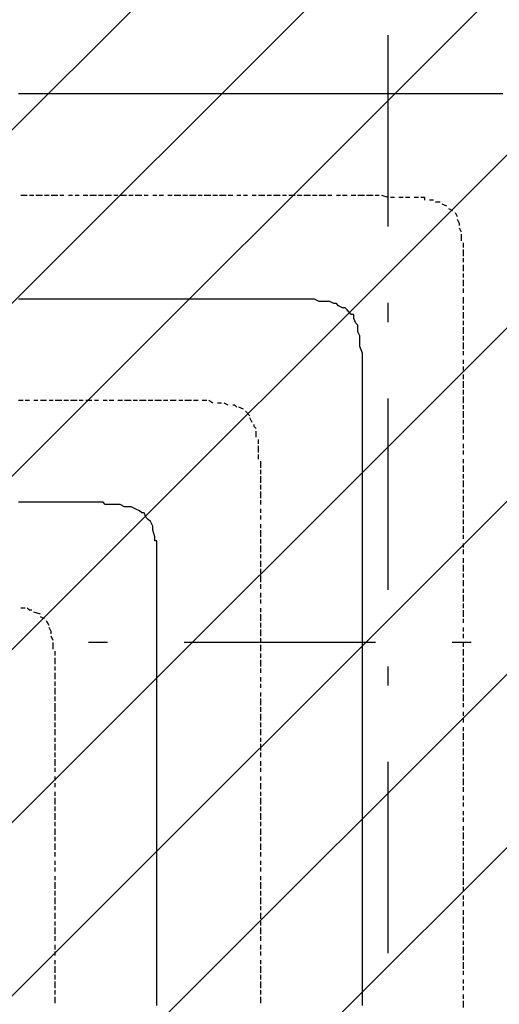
# Model space of a CAD drawing. Extents: x 997 to 109698, y 921 to 94021.
# Tile 691 of 718: x 34764 to 35704, y 56021 to 57951. Entities that reach past the tile are written whole.
import ezdxf

# ---------------------------------------------------------------- set-up
doc = ezdxf.new("R2010")
doc.units = 0
doc.header["$MEASUREMENT"] = 0
doc.layers.add('12', color=7, linetype='CONTINUOUS')
doc.layers.add('28', color=7, linetype='CONTINUOUS')

msp = doc.modelspace()

# ---------------------------------------------------------------- linework, layer by layer
at = {"layer": '12', "color": 5}
for p, q in [((34770.630503, 57805.563401), (34761.630503, 57805.563401)), ((34778.630503, 57805.563401), (34770.630503, 57805.563401)), ((34791.630503, 57805.563401), (34778.630503, 57805.563401)), ((34799.630503, 57805.563401), (34791.630503, 57805.563401)), ((34808.630503, 57805.563401), (34799.630503, 57805.563401)), ((34821.630503, 57805.563401), (34808.630503, 57805.563401)), ((34829.630503, 57805.563401), (34821.630503, 57805.563401)), ((34838.630503, 57805.563401), (34829.630503, 57805.563401)), ((34850.630503, 57805.563401), (34838.630503, 57805.563401)), ((34859.630503, 57805.563401), (34850.630503, 57805.563401)), ((34872.630503, 57805.563401), (34859.630503, 57805.563401)), ((34880.630503, 57805.563401), (34872.630503, 57805.563401)), ((34888.630503, 57805.563401), (34880.630503, 57805.563401)), ((34901.630503, 57805.563401), (34888.630503, 57805.563401)), ((34910.630503, 57805.563401), (34901.630503, 57805.563401)), ((34918.630503, 57805.563401), (34910.630503, 57805.563401)), ((34931.630503, 57805.563401), (34918.630503, 57805.563401)), ((34939.630503, 57805.563401), (34931.630503, 57805.563401)), ((34948.630503, 57805.563401), (34939.630503, 57805.563401)), ((34960.630503, 57805.563401), (34948.630503, 57805.563401)), ((34969.630503, 57805.563401), (34960.630503, 57805.563401)), ((34982.630503, 57805.563401), (34969.630503, 57805.563401)), ((34990.630503, 57805.563401), (34982.630503, 57805.563401)), ((34998.630503, 57805.563401), (34990.630503, 57805.563401)), ((35011.630503, 57805.563401), (34998.630503, 57805.563401)), ((35020.630503, 57805.563401), (35011.630503, 57805.563401)), ((35028.630503, 57805.563401), (35020.630503, 57805.563401)), ((35041.630503, 57805.563401), (35028.630503, 57805.563401)), ((35049.630503, 57805.563401), (35041.630503, 57805.563401)), ((35058.630503, 57805.563401), (35049.630503, 57805.563401)), ((35070.630503, 57805.563401), (35058.630503, 57805.563401)), ((35079.630503, 57805.563401), (35070.630503, 57805.563401)), ((35087.630503, 57805.563401), (35079.630503, 57805.563401)), ((35100.630503, 57805.563401), (35087.630503, 57805.563401)), ((35109.630503, 57805.563401), (35100.630503, 57805.563401)), ((35121.630503, 57805.563401), (35109.630503, 57805.563401)), ((35130.630503, 57805.563401), (35121.630503, 57805.563401)), ((35138.630503, 57805.563401), (35130.630503, 57805.563401)), ((35151.630503, 57805.563401), (35138.630503, 57805.563401)), ((35159.630503, 57805.563401), (35151.630503, 57805.563401)), ((35168.630503, 57805.563401), (35159.630503, 57805.563401)), ((35181.630503, 57805.563401), (35168.630503, 57805.563401)), ((35189.630503, 57805.563401), (35181.630503, 57805.563401)), ((35197.630503, 57805.563401), (35189.630503, 57805.563401)), ((35210.630503, 57805.563401), (35197.630503, 57805.563401)), ((35219.630503, 57805.563401), (35210.630503, 57805.563401)), ((35231.630503, 57805.563401), (35219.630503, 57805.563401)), ((35240.630503, 57805.563401), (35231.630503, 57805.563401)), ((35248.630503, 57805.563401), (35240.630503, 57805.563401)), ((35261.630503, 57805.563401), (35248.630503, 57805.563401)), ((35269.630503, 57805.563401), (35261.630503, 57805.563401)), ((35278.630503, 57805.563401), (35269.630503, 57805.563401)), ((35291.630503, 57805.563401), (35278.630503, 57805.563401)), ((35299.630503, 57805.563401), (35291.630503, 57805.563401)), ((35307.630503, 57805.563401), (35299.630503, 57805.563401)), ((35320.630503, 57805.563401), (35307.630503, 57805.563401)), ((35329.630503, 57805.563401), (35320.630503, 57805.563401)), ((35341.630503, 57805.563401), (35329.630503, 57805.563401)), ((35350.630503, 57805.563401), (35341.630503, 57805.563401)), ((35358.630503, 57805.563401), (35350.630503, 57805.563401)), ((35371.630503, 57805.563401), (35358.630503, 57805.563401)), ((35379.630503, 57805.563401), (35371.630503, 57805.563401)), ((35388.630503, 57805.563401), (35379.630503, 57805.563401)), ((35401.630503, 57805.563401), (35388.630503, 57805.563401)), ((35409.630503, 57805.563401), (35401.630503, 57805.563401)), ((35418.630503, 57805.563401), (35409.630503, 57805.563401)), ((35430.630503, 57805.563401), (35418.630503, 57805.563401)), ((35439.630503, 57805.563401), (35430.630503, 57805.563401)), ((35451.630503, 57805.563401), (35439.630503, 57805.563401)), ((35460.630503, 57805.563401), (35451.630503, 57805.563401)), ((35468.630503, 57805.563401), (35460.630503, 57805.563401)), ((35481.630503, 57805.563401), (35468.630503, 57805.563401)), ((35490.630503, 57805.563401), (35481.630503, 57805.563401)), ((35498.630503, 57805.563401), (35490.630503, 57805.563401)), ((35511.630503, 57805.563401), (35498.630503, 57805.563401)), ((35519.630503, 57805.563401), (35511.630503, 57805.563401)), ((35528.630503, 57805.563401), (35519.630503, 57805.563401)), ((35540.630503, 57805.563401), (35528.630503, 57805.563401)), ((35549.630503, 57805.563401), (35540.630503, 57805.563401)), ((35561.630503, 57805.563401), (35549.630503, 57805.563401)), ((35570.630503, 57805.563401), (35561.630503, 57805.563401)), ((35578.630503, 57805.563401), (35570.630503, 57805.563401)), ((35591.630503, 57805.563401), (35578.630503, 57805.563401)), ((35600.630503, 57805.563401), (35591.630503, 57805.563401)), ((35608.630503, 57805.563401), (35600.630503, 57805.563401)), ((35621.630503, 57805.563401), (35608.630503, 57805.563401)), ((35629.630503, 57805.563401), (35621.630503, 57805.563401)), ((35633.630503, 57805.563401), (35629.630503, 57805.563401)), ((35638.630503, 57805.563401), (35633.630503, 57805.563401)), ((35650.630503, 57805.563401), (35638.630503, 57805.563401)), ((35659.630503, 57805.563401), (35650.630503, 57805.563401)), ((35667.630503, 57805.563401), (35659.630503, 57805.563401)), ((35680.630503, 57805.563401), (35667.630503, 57805.563401)), ((35689.630503, 57805.563401), (35680.630503, 57805.563401)), ((35701.630503, 57805.563401), (35689.630503, 57805.563401)), ((35710.630503, 57805.563401), (35701.630503, 57805.563401)), ((34770.630503, 57403.563401), (34761.630503, 57403.563401)), ((34778.630503, 57403.563401), (34770.630503, 57403.563401)), ((34791.630503, 57403.563401), (34778.630503, 57403.563401)), ((34799.630503, 57403.563401), (34791.630503, 57403.563401)), ((34808.630503, 57403.563401), (34799.630503, 57403.563401)), ((34821.630503, 57403.563401), (34808.630503, 57403.563401)), ((34829.630503, 57403.563401), (34821.630503, 57403.563401)), ((34838.630503, 57403.563401), (34829.630503, 57403.563401)), ((34850.630503, 57403.563401), (34838.630503, 57403.563401)), ((34859.630503, 57403.563401), (34850.630503, 57403.563401)), ((34872.630503, 57403.563401), (34859.630503, 57403.563401)), ((34880.630503, 57403.563401), (34872.630503, 57403.563401)), ((34888.630503, 57403.563401), (34880.630503, 57403.563401)), ((34901.630503, 57403.563401), (34888.630503, 57403.563401)), ((34910.630503, 57403.563401), (34901.630503, 57403.563401)), ((34918.630503, 57403.563401), (34910.630503, 57403.563401)), ((34931.630503, 57403.563401), (34918.630503, 57403.563401)), ((34939.630503, 57403.563401), (34931.630503, 57403.563401)), ((34948.630503, 57403.563401), (34939.630503, 57403.563401)), ((34960.630503, 57403.563401), (34948.630503, 57403.563401)), ((34969.630503, 57403.563401), (34960.630503, 57403.563401)), ((34982.630503, 57403.563401), (34969.630503, 57403.563401)), ((34990.630503, 57403.563401), (34982.630503, 57403.563401)), ((34998.630503, 57403.563401), (34990.630503, 57403.563401)), ((35011.630503, 57403.563401), (34998.630503, 57403.563401)), ((35020.630503, 57403.563401), (35011.630503, 57403.563401)), ((35028.630503, 57403.563401), (35020.630503, 57403.563401)), ((35041.630503, 57403.563401), (35028.630503, 57403.563401)), ((35049.630503, 57403.563401), (35041.630503, 57403.563401)), ((35058.630503, 57403.563401), (35049.630503, 57403.563401)), ((35070.630503, 57403.563401), (35058.630503, 57403.563401)), ((35079.630503, 57403.563401), (35070.630503, 57403.563401)), ((35087.630503, 57403.563401), (35079.630503, 57403.563401)), ((35100.630503, 57403.563401), (35087.630503, 57403.563401)), ((35109.630503, 57403.563401), (35100.630503, 57403.563401)), ((35121.630503, 57403.563401), (35109.630503, 57403.563401)), ((35130.630503, 57403.563401), (35121.630503, 57403.563401)), ((35138.630503, 57403.563401), (35130.630503, 57403.563401)), ((35151.630503, 57403.563401), (35138.630503, 57403.563401)), ((35159.630503, 57403.563401), (35151.630503, 57403.563401)), ((35168.630503, 57403.563401), (35159.630503, 57403.563401)), ((35181.630503, 57403.563401), (35168.630503, 57403.563401)), ((35189.630503, 57403.563401), (35181.630503, 57403.563401)), ((35197.630503, 57403.563401), (35189.630503, 57403.563401)), ((35210.630503, 57403.563401), (35197.630503, 57403.563401)), ((35219.630503, 57403.563401), (35210.630503, 57403.563401)), ((35231.630503, 57403.563401), (35219.630503, 57403.563401)), ((35236.630503, 57403.563401), (35231.630503, 57403.563401)), ((35240.630503, 57403.563401), (35236.630503, 57403.563401)), ((35248.630503, 57403.563401), (35240.630503, 57403.563401)), ((35261.630503, 57403.563401), (35248.630503, 57403.563401)), ((35269.630503, 57403.563401), (35261.630503, 57403.563401)), ((35278.630503, 57403.563401), (35269.630503, 57403.563401)), ((35291.630503, 57403.563401), (35278.630503, 57403.563401)), ((35299.630503, 57403.563401), (35291.630503, 57403.563401)), ((35307.630503, 57403.563401), (35299.630503, 57403.563401)), ((35320.630503, 57403.563401), (35307.630503, 57403.563401)), ((35329.630503, 57403.563401), (35320.630503, 57403.563401)), ((35341.630503, 57403.563401), (35329.630503, 57403.563401)), ((35350.630503, 57398.563401), (35341.630503, 57403.563401)), ((35358.630503, 57398.563401), (35350.630503, 57398.563401)), ((35371.630503, 57398.563401), (35358.630503, 57398.563401)), ((35379.630503, 57394.563401), (35371.630503, 57398.563401)), ((35396.630503, 57386.563401), (35388.630503, 57390.563401)), ((35413.630503, 57373.563401), (35405.630503, 57382.563401)), ((35422.630503, 57356.563401), (35418.630503, 57365.563401)), ((35426.630503, 57339.563401), (35426.630503, 57348.563401)), ((35430.630503, 57331.563401), (35426.630503, 57339.563401)), ((35430.630503, 57318.563401), (35430.630503, 57331.563401)), ((35430.630503, 57310.563401), (35430.630503, 57318.563401)), ((35435.630503, 57297.563401), (35430.630503, 57310.563401)), ((35435.630503, 57288.563401), (35435.630503, 57297.563401)), ((35435.630503, 57280.563401), (35435.630503, 57288.563401)), ((35435.630503, 57267.563401), (35435.630503, 57280.563401)), ((35435.630503, 57259.563401), (35435.630503, 57267.563401)), ((35435.630503, 57250.563401), (35435.630503, 57259.563401)), ((35435.630503, 57238.563401), (35435.630503, 57250.563401)), ((35435.630503, 57229.563401), (35435.630503, 57238.563401)), ((35435.630503, 57221.563401), (35435.630503, 57229.563401)), ((35435.630503, 57208.563401), (35435.630503, 57221.563401)), ((35435.630503, 57204.563401), (35435.630503, 57208.563401)), ((35435.630503, 57199.563401), (35435.630503, 57204.563401)), ((35435.630503, 57187.563401), (35435.630503, 57199.563401)), ((35435.630503, 57178.563401), (35435.630503, 57187.563401)), ((35435.630503, 57170.563401), (35435.630503, 57178.563401)), ((35435.630503, 57157.563401), (35435.630503, 57170.563401)), ((35435.630503, 57149.563401), (35435.630503, 57157.563401)), ((35435.630503, 57140.563401), (35435.630503, 57149.563401)), ((35435.630503, 57128.563401), (35435.630503, 57140.563401)), ((35435.630503, 57119.563401), (35435.630503, 57128.563401)), ((35435.630503, 57111.563401), (35435.630503, 57119.563401)), ((35435.630503, 57098.563401), (35435.630503, 57111.563401)), ((35435.630503, 57089.563401), (35435.630503, 57098.563401)), ((35435.630503, 57077.563401), (35435.630503, 57089.563401)), ((35435.630503, 57068.563401), (35435.630503, 57077.563401)), ((35435.630503, 57060.563401), (35435.630503, 57068.563401)), ((35435.630503, 57047.563401), (35435.630503, 57060.563401)), ((35435.630503, 57039.563401), (35435.630503, 57047.563401)), ((35435.630503, 57030.563401), (35435.630503, 57039.563401)), ((35435.630503, 57017.563401), (35435.630503, 57030.563401)), ((35435.630503, 57009.563401), (35435.630503, 57017.563401)), ((34770.630503, 57005.563401), (34761.630503, 57005.563401)), ((34778.630503, 57005.563401), (34770.630503, 57005.563401)), ((34791.630503, 57005.563401), (34778.630503, 57005.563401)), ((34799.630503, 57005.563401), (34791.630503, 57005.563401)), ((34808.630503, 57005.563401), (34799.630503, 57005.563401)), ((34821.630503, 57005.563401), (34808.630503, 57005.563401)), ((34829.630503, 57005.563401), (34821.630503, 57005.563401)), ((34833.630503, 57005.563401), (34829.630503, 57005.563401)), ((34838.630503, 57005.563401), (34833.630503, 57005.563401)), ((34850.630503, 57005.563401), (34838.630503, 57005.563401)), ((34859.630503, 57005.563401), (34850.630503, 57005.563401)), ((34872.630503, 57005.563401), (34859.630503, 57005.563401)), ((34880.630503, 57005.563401), (34872.630503, 57005.563401)), ((34888.630503, 57005.563401), (34880.630503, 57005.563401)), ((34901.630503, 57005.563401), (34888.630503, 57005.563401)), ((34910.630503, 57005.563401), (34901.630503, 57005.563401)), ((34918.630503, 57005.563401), (34910.630503, 57005.563401)), ((34939.630503, 57000.563401), (34931.630503, 57000.563401)), ((34948.630503, 57000.563401), (34939.630503, 57000.563401)), ((34960.630503, 57000.563401), (34948.630503, 57000.563401)), ((34969.630503, 56996.563401), (34960.630503, 57000.563401)), ((35435.630503, 57000.563401), (35435.630503, 57009.563401)), ((35435.630503, 56988.563401), (35435.630503, 57000.563401)), ((34977.630503, 56996.563401), (34969.630503, 56996.563401)), ((34998.630503, 56988.563401), (34990.630503, 56992.563401)), ((35011.630503, 56975.563401), (35007.630503, 56984.563401)), ((35435.630503, 56979.563401), (35435.630503, 56988.563401)), ((35435.630503, 56967.563401), (35435.630503, 56979.563401)), ((35024.630503, 56958.563401), (35020.630503, 56967.563401)), ((35435.630503, 56958.563401), (35435.630503, 56967.563401)), ((35024.630503, 56950.563401), (35024.630503, 56958.563401)), ((35028.630503, 56937.563401), (35024.630503, 56950.563401)), ((35435.630503, 56950.563401), (35435.630503, 56958.563401)), ((35435.630503, 56937.563401), (35435.630503, 56950.563401)), ((35028.630503, 56929.563401), (35028.630503, 56937.563401)), ((35032.630503, 56907.563401), (35032.630503, 56920.563401)), ((35435.630503, 56929.563401), (35435.630503, 56937.563401)), ((35435.630503, 56920.563401), (35435.630503, 56929.563401)), ((35435.630503, 56907.563401), (35435.630503, 56920.563401)), ((35032.630503, 56899.563401), (35032.630503, 56907.563401)), ((35435.630503, 56899.563401), (35435.630503, 56907.563401)), ((35032.630503, 56890.563401), (35032.630503, 56899.563401)), ((35032.630503, 56878.563401), (35032.630503, 56890.563401)), ((35435.630503, 56890.563401), (35435.630503, 56899.563401)), ((35435.630503, 56878.563401), (35435.630503, 56890.563401)), ((35032.630503, 56869.563401), (35032.630503, 56878.563401)), ((35032.630503, 56861.563401), (35032.630503, 56869.563401)), ((35435.630503, 56869.563401), (35435.630503, 56878.563401)), ((35435.630503, 56857.563401), (35435.630503, 56869.563401)), ((35032.630503, 56848.563401), (35032.630503, 56861.563401)), ((35032.630503, 56840.563401), (35032.630503, 56848.563401)), ((35435.630503, 56848.563401), (35435.630503, 56857.563401)), ((35435.630503, 56840.563401), (35435.630503, 56848.563401)), ((35032.630503, 56827.563401), (35032.630503, 56840.563401)), ((35032.630503, 56818.563401), (35032.630503, 56827.563401)), ((35435.630503, 56827.563401), (35435.630503, 56840.563401)), ((35435.630503, 56818.563401), (35435.630503, 56827.563401)), ((35032.630503, 56810.563401), (35032.630503, 56818.563401)), ((35032.630503, 56806.563401), (35032.630503, 56810.563401)), ((35032.630503, 56797.563401), (35032.630503, 56806.563401)), ((35435.630503, 56810.563401), (35435.630503, 56818.563401)), ((35435.630503, 56797.563401), (35435.630503, 56810.563401)), ((35032.630503, 56789.563401), (35032.630503, 56797.563401)), ((35032.630503, 56780.563401), (35032.630503, 56789.563401)), ((35435.630503, 56789.563401), (35435.630503, 56797.563401)), ((35435.630503, 56780.563401), (35435.630503, 56789.563401)), ((35032.630503, 56768.563401), (35032.630503, 56780.563401)), ((35032.630503, 56759.563401), (35032.630503, 56768.563401)), ((35435.630503, 56768.563401), (35435.630503, 56780.563401)), ((35435.630503, 56759.563401), (35435.630503, 56768.563401)), ((35032.630503, 56751.563401), (35032.630503, 56759.563401)), ((35032.630503, 56738.563401), (35032.630503, 56751.563401)), ((35435.630503, 56751.563401), (35435.630503, 56759.563401)), ((35435.630503, 56738.563401), (35435.630503, 56751.563401)), ((35032.630503, 56730.563401), (35032.630503, 56738.563401)), ((35032.630503, 56717.563401), (35032.630503, 56730.563401)), ((35435.630503, 56730.563401), (35435.630503, 56738.563401)), ((35435.630503, 56717.563401), (35435.630503, 56730.563401)), ((35032.630503, 56708.563401), (35032.630503, 56717.563401)), ((35032.630503, 56700.563401), (35032.630503, 56708.563401)), ((35435.630503, 56708.563401), (35435.630503, 56717.563401)), ((35435.630503, 56700.563401), (35435.630503, 56708.563401)), ((35032.630503, 56687.563401), (35032.630503, 56700.563401)), ((35435.630503, 56687.563401), (35435.630503, 56700.563401)), ((35032.630503, 56679.563401), (35032.630503, 56687.563401)), ((35032.630503, 56670.563401), (35032.630503, 56679.563401)), ((35032.630503, 56658.563401), (35032.630503, 56670.563401)), ((35435.630503, 56679.563401), (35435.630503, 56687.563401)), ((35435.630503, 56670.563401), (35435.630503, 56679.563401)), ((35435.630503, 56658.563401), (35435.630503, 56670.563401)), ((35032.630503, 56649.563401), (35032.630503, 56658.563401)), ((35435.630503, 56649.563401), (35435.630503, 56658.563401)), ((35032.630503, 56641.563401), (35032.630503, 56649.563401)), ((35032.630503, 56628.563401), (35032.630503, 56641.563401)), ((35435.630503, 56641.563401), (35435.630503, 56649.563401)), ((35435.630503, 56628.563401), (35435.630503, 56641.563401)), ((35032.630503, 56620.563401), (35032.630503, 56628.563401)), ((35032.630503, 56607.563401), (35032.630503, 56620.563401)), ((35435.630503, 56620.563401), (35435.630503, 56628.563401)), ((35435.630503, 56607.563401), (35435.630503, 56620.563401)), ((35032.630503, 56598.563401), (35032.630503, 56607.563401)), ((35032.630503, 56590.563401), (35032.630503, 56598.563401)), ((35435.630503, 56598.563401), (35435.630503, 56607.563401)), ((35435.630503, 56590.563401), (35435.630503, 56598.563401)), ((35032.630503, 56577.563401), (35032.630503, 56590.563401)), ((35032.630503, 56569.563401), (35032.630503, 56577.563401)), ((35435.630503, 56577.563401), (35435.630503, 56590.563401)), ((35435.630503, 56569.563401), (35435.630503, 56577.563401)), ((35032.630503, 56560.563401), (35032.630503, 56569.563401)), ((35032.630503, 56548.563401), (35032.630503, 56560.563401)), ((35435.630503, 56560.563401), (35435.630503, 56569.563401)), ((35435.630503, 56548.563401), (35435.630503, 56560.563401)), ((35032.630503, 56539.563401), (35032.630503, 56548.563401)), ((35032.630503, 56531.563401), (35032.630503, 56539.563401)), ((35435.630503, 56539.563401), (35435.630503, 56548.563401)), ((35435.630503, 56531.563401), (35435.630503, 56539.563401)), ((35032.630503, 56518.563401), (35032.630503, 56531.563401)), ((35032.630503, 56509.563401), (35032.630503, 56518.563401)), ((35435.630503, 56518.563401), (35435.630503, 56531.563401)), ((35435.630503, 56509.563401), (35435.630503, 56518.563401)), ((35032.630503, 56501.563401), (35032.630503, 56509.563401)), ((35032.630503, 56488.563401), (35032.630503, 56501.563401)), ((35435.630503, 56497.563401), (35435.630503, 56509.563401)), ((35435.630503, 56488.563401), (35435.630503, 56497.563401)), ((35032.630503, 56480.563401), (35032.630503, 56488.563401)), ((35032.630503, 56467.563401), (35032.630503, 56480.563401)), ((35435.630503, 56480.563401), (35435.630503, 56488.563401)), ((35435.630503, 56467.563401), (35435.630503, 56480.563401)), ((35032.630503, 56459.563401), (35032.630503, 56467.563401)), ((35032.630503, 56450.563401), (35032.630503, 56459.563401)), ((35435.630503, 56459.563401), (35435.630503, 56467.563401)), ((35435.630503, 56450.563401), (35435.630503, 56459.563401)), ((35032.630503, 56437.563401), (35032.630503, 56450.563401)), ((35032.630503, 56429.563401), (35032.630503, 56437.563401)), ((35435.630503, 56437.563401), (35435.630503, 56450.563401)), ((35435.630503, 56429.563401), (35435.630503, 56437.563401)), ((35032.630503, 56421.563401), (35032.630503, 56429.563401)), ((35032.630503, 56408.563401), (35032.630503, 56421.563401)), ((35435.630503, 56421.563401), (35435.630503, 56429.563401)), ((35435.630503, 56408.563401), (35435.630503, 56421.563401)), ((35032.630503, 56399.563401), (35032.630503, 56408.563401)), ((35032.630503, 56391.563401), (35032.630503, 56399.563401)), ((35435.630503, 56399.563401), (35435.630503, 56408.563401)), ((35435.630503, 56387.563401), (35435.630503, 56399.563401)), ((35032.630503, 56378.563401), (35032.630503, 56391.563401)), ((35435.630503, 56378.563401), (35435.630503, 56387.563401)), ((35032.630503, 56370.563401), (35032.630503, 56378.563401)), ((35032.630503, 56357.563401), (35032.630503, 56370.563401)), ((35435.630503, 56370.563401), (35435.630503, 56378.563401)), ((35435.630503, 56357.563401), (35435.630503, 56370.563401)), ((35032.630503, 56349.563401), (35032.630503, 56357.563401)), ((35032.630503, 56340.563401), (35032.630503, 56349.563401)), ((35435.630503, 56349.563401), (35435.630503, 56357.563401)), ((35435.630503, 56340.563401), (35435.630503, 56349.563401)), ((35032.630503, 56327.563401), (35032.630503, 56340.563401)), ((35032.630503, 56319.563401), (35032.630503, 56327.563401)), ((35435.630503, 56327.563401), (35435.630503, 56340.563401)), ((35435.630503, 56319.563401), (35435.630503, 56327.563401)), ((35032.630503, 56310.563401), (35032.630503, 56319.563401)), ((35032.630503, 56298.563401), (35032.630503, 56310.563401)), ((35435.630503, 56310.563401), (35435.630503, 56319.563401)), ((35435.630503, 56298.563401), (35435.630503, 56310.563401)), ((35032.630503, 56289.563401), (35032.630503, 56298.563401)), ((35032.630503, 56281.563401), (35032.630503, 56289.563401)), ((35435.630503, 56289.563401), (35435.630503, 56298.563401)), ((35435.630503, 56277.563401), (35435.630503, 56289.563401)), ((35032.630503, 56268.563401), (35032.630503, 56281.563401)), ((35032.630503, 56260.563401), (35032.630503, 56268.563401)), ((35435.630503, 56268.563401), (35435.630503, 56277.563401)), ((35435.630503, 56260.563401), (35435.630503, 56268.563401)), ((35032.630503, 56247.563401), (35032.630503, 56260.563401)), ((35032.630503, 56239.563401), (35032.630503, 56247.563401)), ((35435.630503, 56247.563401), (35435.630503, 56260.563401)), ((35435.630503, 56239.563401), (35435.630503, 56247.563401)), ((35032.630503, 56230.563401), (35032.630503, 56239.563401)), ((35032.630503, 56217.563401), (35032.630503, 56230.563401)), ((35435.630503, 56230.563401), (35435.630503, 56239.563401)), ((35435.630503, 56217.563401), (35435.630503, 56230.563401)), ((35032.630503, 56209.563401), (35032.630503, 56217.563401)), ((35032.630503, 56200.563401), (35032.630503, 56209.563401)), ((35435.630503, 56209.563401), (35435.630503, 56217.563401)), ((35435.630503, 56200.563401), (35435.630503, 56209.563401)), ((35032.630503, 56188.563401), (35032.630503, 56200.563401)), ((35032.630503, 56179.563401), (35032.630503, 56188.563401)), ((35435.630503, 56188.563401), (35435.630503, 56200.563401)), ((35435.630503, 56179.563401), (35435.630503, 56188.563401)), ((35032.630503, 56171.563401), (35032.630503, 56179.563401)), ((35032.630503, 56158.563401), (35032.630503, 56171.563401)), ((35435.630503, 56171.563401), (35435.630503, 56179.563401)), ((35435.630503, 56158.563401), (35435.630503, 56171.563401)), ((35032.630503, 56150.563401), (35032.630503, 56158.563401)), ((35032.630503, 56137.563401), (35032.630503, 56150.563401)), ((35435.630503, 56150.563401), (35435.630503, 56158.563401)), ((35435.630503, 56137.563401), (35435.630503, 56150.563401)), ((35032.630503, 56128.563401), (35032.630503, 56137.563401)), ((35435.630503, 56128.563401), (35435.630503, 56137.563401)), ((35032.630503, 56120.563401), (35032.630503, 56128.563401)), ((35032.630503, 56107.563401), (35032.630503, 56120.563401)), ((35435.630503, 56120.563401), (35435.630503, 56128.563401)), ((35435.630503, 56107.563401), (35435.630503, 56120.563401)), ((35032.630503, 56099.563401), (35032.630503, 56107.563401)), ((35032.630503, 56090.563401), (35032.630503, 56099.563401)), ((35032.630503, 56078.563401), (35032.630503, 56090.563401)), ((35435.630503, 56099.563401), (35435.630503, 56107.563401)), ((35435.630503, 56090.563401), (35435.630503, 56099.563401)), ((35435.630503, 56078.563401), (35435.630503, 56090.563401)), ((35032.630503, 56069.563401), (35032.630503, 56078.563401)), ((35435.630503, 56069.563401), (35435.630503, 56078.563401)), ((35032.630503, 56061.563401), (35032.630503, 56069.563401)), ((35032.630503, 56048.563401), (35032.630503, 56061.563401)), ((35435.630503, 56061.563401), (35435.630503, 56069.563401)), ((35435.630503, 56048.563401), (35435.630503, 56061.563401)), ((35032.630503, 56040.563401), (35032.630503, 56048.563401)), ((35032.630503, 56027.563401), (35032.630503, 56040.563401)), ((35435.630503, 56040.563401), (35435.630503, 56048.563401)), ((35435.630503, 56027.563401), (35435.630503, 56040.563401)), ((35032.630503, 56018.563401), (35032.630503, 56027.563401)), ((35435.630503, 56018.563401), (35435.630503, 56027.563401))]:
    msp.add_line(p, q, dxfattribs=at)
at = {"layer": '12', "color": 1}
for p, q in [((34778.630503, 57606.563401), (34766.630503, 57606.563401)), ((34791.630503, 57606.563401), (34783.630503, 57606.563401)), ((34808.630503, 57606.563401), (34795.630503, 57606.563401)), ((34821.630503, 57606.563401), (34812.630503, 57606.563401)), ((34838.630503, 57606.563401), (34825.630503, 57606.563401)), ((34850.630503, 57606.563401), (34842.630503, 57606.563401)), ((34867.630503, 57606.563401), (34859.630503, 57606.563401)), ((34880.630503, 57606.563401), (34872.630503, 57606.563401)), ((34897.630503, 57606.563401), (34888.630503, 57606.563401)), ((34914.630503, 57606.563401), (34901.630503, 57606.563401)), ((34927.630503, 57606.563401), (34918.630503, 57606.563401)), ((34943.630503, 57606.563401), (34931.630503, 57606.563401)), ((34956.630503, 57606.563401), (34948.630503, 57606.563401)), ((34973.630503, 57606.563401), (34960.630503, 57606.563401)), ((34986.630503, 57606.563401), (34977.630503, 57606.563401)), ((35003.630503, 57606.563401), (34990.630503, 57606.563401)), ((35015.630503, 57606.563401), (35007.630503, 57606.563401)), ((35032.630503, 57606.563401), (35024.630503, 57606.563401)), ((35045.630503, 57606.563401), (35037.630503, 57606.563401)), ((35062.630503, 57606.563401), (35054.630503, 57606.563401)), ((35079.630503, 57606.563401), (35066.630503, 57606.563401)), ((35092.630503, 57606.563401), (35083.630503, 57606.563401)), ((35109.630503, 57606.563401), (35096.630503, 57606.563401)), ((35121.630503, 57606.563401), (35113.630503, 57606.563401)), ((35138.630503, 57606.563401), (35125.630503, 57606.563401)), ((35151.630503, 57606.563401), (35142.630503, 57606.563401)), ((35168.630503, 57606.563401), (35155.630503, 57606.563401)), ((35181.630503, 57606.563401), (35172.630503, 57606.563401)), ((35197.630503, 57606.563401), (35189.630503, 57606.563401)), ((35210.630503, 57606.563401), (35202.630503, 57606.563401)), ((35227.630503, 57606.563401), (35219.630503, 57606.563401)), ((35244.630503, 57606.563401), (35231.630503, 57606.563401)), ((35257.630503, 57606.563401), (35248.630503, 57606.563401)), ((35274.630503, 57606.563401), (35261.630503, 57606.563401)), ((35286.630503, 57606.563401), (35278.630503, 57606.563401)), ((35303.630503, 57606.563401), (35291.630503, 57606.563401)), ((35316.630503, 57606.563401), (35307.630503, 57606.563401)), ((35333.630503, 57606.563401), (35320.630503, 57606.563401)), ((35346.630503, 57606.563401), (35337.630503, 57606.563401)), ((35363.630503, 57606.563401), (35350.630503, 57606.563401)), ((35375.630503, 57606.563401), (35367.630503, 57606.563401)), ((35392.630503, 57606.563401), (35384.630503, 57606.563401)), ((35405.630503, 57606.563401), (35396.630503, 57606.563401)), ((35422.630503, 57606.563401), (35413.630503, 57606.563401)), ((35435.630503, 57606.563401), (35426.630503, 57606.563401)), ((35439.630503, 57606.563401), (35435.630503, 57606.563401)), ((35456.630503, 57606.563401), (35443.630503, 57606.563401)), ((35468.630503, 57606.563401), (35460.630503, 57606.563401)), ((35485.630503, 57602.563401), (35473.630503, 57606.563401)), ((35498.630503, 57602.563401), (35490.630503, 57602.563401)), ((35515.630503, 57602.563401), (35506.630503, 57602.563401)), ((35528.630503, 57602.563401), (35519.630503, 57602.563401)), ((35545.630503, 57602.563401), (35536.630503, 57602.563401)), ((35574.630503, 57597.563401), (35566.630503, 57597.563401)), ((35587.630503, 57593.563401), (35578.630503, 57593.563401)), ((35600.630503, 57585.563401), (35591.630503, 57589.563401)), ((35612.630503, 57576.563401), (35604.630503, 57580.563401)), ((35621.630503, 57564.563401), (35617.630503, 57572.563401)), ((35629.630503, 57534.563401), (35625.630503, 57542.563401)), ((35629.630503, 57517.563401), (35629.630503, 57530.563401)), ((35633.630503, 57504.563401), (35633.630503, 57513.563401)), ((35633.630503, 57487.563401), (35633.630503, 57500.563401)), ((35633.630503, 57475.563401), (35633.630503, 57483.563401)), ((35633.630503, 57458.563401), (35633.630503, 57470.563401)), ((35633.630503, 57445.563401), (35633.630503, 57453.563401)), ((35633.630503, 57428.563401), (35633.630503, 57441.563401)), ((35633.630503, 57415.563401), (35633.630503, 57424.563401)), ((35633.630503, 57403.563401), (35633.630503, 57407.563401)), ((35633.630503, 57394.563401), (35633.630503, 57403.563401)), ((35633.630503, 57382.563401), (35633.630503, 57390.563401)), ((35633.630503, 57365.563401), (35633.630503, 57377.563401)), ((35633.630503, 57352.563401), (35633.630503, 57360.563401)), ((35633.630503, 57335.563401), (35633.630503, 57348.563401)), ((35633.630503, 57322.563401), (35633.630503, 57331.563401)), ((35633.630503, 57305.563401), (35633.630503, 57318.563401)), ((35633.630503, 57293.563401), (35633.630503, 57301.563401)), ((35633.630503, 57276.563401), (35633.630503, 57284.563401)), ((35633.630503, 57263.563401), (35633.630503, 57271.563401)), ((35633.630503, 57246.563401), (35633.630503, 57255.563401)), ((35633.630503, 57229.563401), (35633.630503, 57242.563401)), ((35633.630503, 57216.563401), (35633.630503, 57225.563401)), ((35633.630503, 57199.563401), (35633.630503, 57212.563401)), ((34770.630503, 57204.563401), (34761.630503, 57204.563401)), ((34783.630503, 57204.563401), (34774.630503, 57204.563401)), ((34799.630503, 57204.563401), (34791.630503, 57204.563401)), ((34816.630503, 57204.563401), (34804.630503, 57204.563401)), ((34829.630503, 57204.563401), (34821.630503, 57204.563401)), ((34846.630503, 57204.563401), (34833.630503, 57204.563401)), ((34859.630503, 57204.563401), (34850.630503, 57204.563401)), ((34876.630503, 57204.563401), (34863.630503, 57204.563401)), ((34888.630503, 57204.563401), (34880.630503, 57204.563401)), ((34905.630503, 57204.563401), (34893.630503, 57204.563401)), ((34918.630503, 57204.563401), (34910.630503, 57204.563401)), ((34935.630503, 57204.563401), (34927.630503, 57204.563401)), ((34948.630503, 57204.563401), (34939.630503, 57204.563401)), ((34965.630503, 57204.563401), (34956.630503, 57204.563401)), ((34982.630503, 57204.563401), (34969.630503, 57204.563401)), ((34994.630503, 57204.563401), (34986.630503, 57204.563401)), ((35011.630503, 57204.563401), (34998.630503, 57204.563401)), ((35024.630503, 57204.563401), (35015.630503, 57204.563401)), ((35032.630503, 57204.563401), (35028.630503, 57204.563401)), ((35041.630503, 57204.563401), (35032.630503, 57204.563401)), ((35054.630503, 57204.563401), (35045.630503, 57204.563401)), ((35070.630503, 57204.563401), (35058.630503, 57204.563401)), ((35083.630503, 57204.563401), (35075.630503, 57204.563401)), ((35100.630503, 57204.563401), (35087.630503, 57204.563401)), ((35113.630503, 57204.563401), (35104.630503, 57204.563401)), ((35130.630503, 57204.563401), (35121.630503, 57204.563401)), ((35142.630503, 57199.563401), (35134.630503, 57204.563401)), ((35159.630503, 57199.563401), (35151.630503, 57199.563401)), ((35172.630503, 57195.563401), (35164.630503, 57199.563401)), ((35202.630503, 57187.563401), (35193.630503, 57191.563401)), ((35633.630503, 57187.563401), (35633.630503, 57195.563401)), ((35214.630503, 57174.563401), (35206.630503, 57183.563401)), ((35633.630503, 57170.563401), (35633.630503, 57183.563401)), ((35219.630503, 57161.563401), (35214.630503, 57170.563401)), ((35633.630503, 57157.563401), (35633.630503, 57166.563401)), ((35633.630503, 57140.563401), (35633.630503, 57153.563401)), ((35227.630503, 57132.563401), (35227.630503, 57144.563401)), ((35633.630503, 57128.563401), (35633.630503, 57136.563401)), ((35231.630503, 57119.563401), (35231.630503, 57128.563401)), ((35231.630503, 57102.563401), (35231.630503, 57115.563401)), ((35633.630503, 57111.563401), (35633.630503, 57119.563401)), ((35231.630503, 57089.563401), (35231.630503, 57098.563401)), ((35633.630503, 57098.563401), (35633.630503, 57106.563401)), ((35236.630503, 57072.563401), (35236.630503, 57085.563401)), ((35633.630503, 57081.563401), (35633.630503, 57089.563401)), ((35633.630503, 57064.563401), (35633.630503, 57077.563401)), ((35236.630503, 57060.563401), (35236.630503, 57068.563401)), ((35236.630503, 57043.563401), (35236.630503, 57056.563401)), ((35633.630503, 57051.563401), (35633.630503, 57060.563401)), ((35236.630503, 57030.563401), (35236.630503, 57039.563401)), ((35633.630503, 57034.563401), (35633.630503, 57047.563401)), ((35236.630503, 57013.563401), (35236.630503, 57026.563401)), ((35633.630503, 57022.563401), (35633.630503, 57030.563401)), ((35633.630503, 57005.563401), (35633.630503, 57017.563401)), ((35236.630503, 57005.563401), (35236.630503, 57009.563401)), ((35236.630503, 57000.563401), (35236.630503, 57005.563401)), ((35633.630503, 56992.563401), (35633.630503, 57000.563401)), ((35236.630503, 56984.563401), (35236.630503, 56992.563401)), ((35236.630503, 56971.563401), (35236.630503, 56979.563401)), ((35633.630503, 56975.563401), (35633.630503, 56988.563401)), ((35236.630503, 56954.563401), (35236.630503, 56962.563401)), ((35633.630503, 56962.563401), (35633.630503, 56971.563401)), ((35236.630503, 56937.563401), (35236.630503, 56950.563401)), ((35633.630503, 56945.563401), (35633.630503, 56958.563401)), ((35633.630503, 56933.563401), (35633.630503, 56941.563401)), ((35236.630503, 56924.563401), (35236.630503, 56933.563401)), ((35236.630503, 56907.563401), (35236.630503, 56920.563401)), ((35633.630503, 56916.563401), (35633.630503, 56924.563401)), ((35236.630503, 56895.563401), (35236.630503, 56903.563401)), ((35633.630503, 56903.563401), (35633.630503, 56912.563401)), ((35236.630503, 56878.563401), (35236.630503, 56890.563401)), ((35633.630503, 56886.563401), (35633.630503, 56895.563401)), ((35633.630503, 56869.563401), (35633.630503, 56882.563401)), ((35236.630503, 56865.563401), (35236.630503, 56874.563401)), ((35633.630503, 56857.563401), (35633.630503, 56865.563401)), ((35236.630503, 56848.563401), (35236.630503, 56861.563401)), ((35236.630503, 56835.563401), (35236.630503, 56844.563401)), ((35633.630503, 56840.563401), (35633.630503, 56852.563401)), ((35236.630503, 56818.563401), (35236.630503, 56827.563401)), ((35633.630503, 56827.563401), (35633.630503, 56835.563401)), ((35236.630503, 56806.563401), (35236.630503, 56814.563401)), ((35633.630503, 56810.563401), (35633.630503, 56823.563401)), ((35633.630503, 56797.563401), (35633.630503, 56806.563401)), ((34774.630503, 56797.563401), (34766.630503, 56797.563401)), ((34804.630503, 56785.563401), (34791.630503, 56789.563401)), ((35236.630503, 56789.563401), (35236.630503, 56797.563401)), ((35236.630503, 56772.563401), (35236.630503, 56785.563401)), ((35633.630503, 56780.563401), (35633.630503, 56793.563401)), ((34812.630503, 56776.563401), (34804.630503, 56780.563401)), ((34821.630503, 56763.563401), (34816.630503, 56772.563401)), ((35236.630503, 56759.563401), (35236.630503, 56768.563401)), ((35633.630503, 56768.563401), (35633.630503, 56776.563401)), ((35236.630503, 56742.563401), (35236.630503, 56755.563401)), ((35633.630503, 56751.563401), (35633.630503, 56759.563401)), ((35633.630503, 56738.563401), (35633.630503, 56747.563401)), ((34829.630503, 56734.563401), (34825.630503, 56742.563401)), ((34829.630503, 56717.563401), (34829.630503, 56730.563401)), ((35236.630503, 56730.563401), (35236.630503, 56738.563401)), ((35633.630503, 56721.563401), (35633.630503, 56730.563401)), ((34833.630503, 56704.563401), (34833.630503, 56713.563401)), ((35236.630503, 56713.563401), (35236.630503, 56725.563401)), ((35236.630503, 56700.563401), (35236.630503, 56708.563401)), ((35633.630503, 56704.563401), (35633.630503, 56717.563401)), ((34833.630503, 56687.563401), (34833.630503, 56700.563401)), ((35236.630503, 56683.563401), (35236.630503, 56696.563401)), ((35633.630503, 56691.563401), (35633.630503, 56700.563401)), ((34833.630503, 56675.563401), (34833.630503, 56683.563401)), ((34833.630503, 56658.563401), (34833.630503, 56670.563401)), ((35236.630503, 56670.563401), (35236.630503, 56679.563401)), ((35633.630503, 56675.563401), (35633.630503, 56687.563401)), ((35633.630503, 56662.563401), (35633.630503, 56670.563401)), ((34833.630503, 56645.563401), (34833.630503, 56653.563401)), ((35236.630503, 56653.563401), (35236.630503, 56662.563401)), ((35633.630503, 56645.563401), (35633.630503, 56658.563401)), ((34833.630503, 56628.563401), (34833.630503, 56641.563401)), ((35236.630503, 56641.563401), (35236.630503, 56649.563401)), ((35236.630503, 56624.563401), (35236.630503, 56632.563401)), ((35633.630503, 56632.563401), (35633.630503, 56641.563401)), ((34833.630503, 56615.563401), (34833.630503, 56624.563401)), ((34833.630503, 56603.563401), (34833.630503, 56611.563401)), ((35236.630503, 56607.563401), (35236.630503, 56620.563401)), ((35633.630503, 56615.563401), (35633.630503, 56628.563401)), ((35633.630503, 56603.563401), (35633.630503, 56611.563401)), ((34833.630503, 56594.563401), (34833.630503, 56603.563401)), ((35236.630503, 56594.563401), (35236.630503, 56603.563401)), ((35633.630503, 56586.563401), (35633.630503, 56594.563401)), ((34833.630503, 56577.563401), (34833.630503, 56590.563401)), ((34833.630503, 56564.563401), (34833.630503, 56573.563401)), ((35236.630503, 56577.563401), (35236.630503, 56590.563401)), ((35236.630503, 56564.563401), (35236.630503, 56573.563401)), ((35633.630503, 56573.563401), (35633.630503, 56581.563401)), ((34833.630503, 56548.563401), (34833.630503, 56560.563401)), ((35236.630503, 56548.563401), (35236.630503, 56560.563401)), ((35633.630503, 56556.563401), (35633.630503, 56564.563401)), ((34833.630503, 56535.563401), (34833.630503, 56543.563401)), ((35236.630503, 56535.563401), (35236.630503, 56543.563401)), ((35633.630503, 56539.563401), (35633.630503, 56552.563401)), ((35633.630503, 56526.563401), (35633.630503, 56535.563401)), ((34833.630503, 56518.563401), (34833.630503, 56531.563401)), ((35236.630503, 56518.563401), (35236.630503, 56531.563401)), ((35633.630503, 56509.563401), (35633.630503, 56522.563401)), ((34833.630503, 56505.563401), (34833.630503, 56514.563401)), ((34833.630503, 56488.563401), (34833.630503, 56501.563401)), ((35236.630503, 56505.563401), (35236.630503, 56514.563401)), ((35236.630503, 56488.563401), (35236.630503, 56497.563401)), ((35633.630503, 56497.563401), (35633.630503, 56505.563401)), ((34833.630503, 56476.563401), (34833.630503, 56484.563401)), ((35236.630503, 56476.563401), (35236.630503, 56484.563401)), ((35633.630503, 56480.563401), (35633.630503, 56492.563401)), ((35633.630503, 56467.563401), (35633.630503, 56476.563401)), ((34833.630503, 56459.563401), (34833.630503, 56467.563401)), ((35236.630503, 56459.563401), (35236.630503, 56467.563401)), ((35633.630503, 56450.563401), (35633.630503, 56463.563401)), ((34833.630503, 56446.563401), (34833.630503, 56454.563401)), ((34833.630503, 56429.563401), (34833.630503, 56437.563401)), ((35236.630503, 56442.563401), (35236.630503, 56454.563401)), ((35236.630503, 56429.563401), (35236.630503, 56437.563401)), ((35633.630503, 56437.563401), (35633.630503, 56446.563401)), ((34833.630503, 56412.563401), (34833.630503, 56425.563401)), ((35236.630503, 56412.563401), (35236.630503, 56425.563401)), ((35633.630503, 56421.563401), (35633.630503, 56429.563401)), ((34833.630503, 56399.563401), (34833.630503, 56408.563401)), ((35236.630503, 56399.563401), (35236.630503, 56408.563401)), ((35633.630503, 56408.563401), (35633.630503, 56416.563401)), ((35633.630503, 56391.563401), (35633.630503, 56399.563401)), ((34833.630503, 56382.563401), (34833.630503, 56395.563401)), ((35236.630503, 56382.563401), (35236.630503, 56395.563401)), ((35633.630503, 56378.563401), (35633.630503, 56387.563401)), ((34833.630503, 56370.563401), (34833.630503, 56378.563401)), ((34833.630503, 56353.563401), (34833.630503, 56365.563401)), ((35236.630503, 56370.563401), (35236.630503, 56378.563401)), ((35236.630503, 56353.563401), (35236.630503, 56365.563401)), ((35633.630503, 56361.563401), (35633.630503, 56370.563401)), ((34833.630503, 56340.563401), (34833.630503, 56349.563401)), ((35236.630503, 56340.563401), (35236.630503, 56349.563401)), ((35633.630503, 56344.563401), (35633.630503, 56357.563401)), ((34833.630503, 56323.563401), (34833.630503, 56336.563401)), ((35236.630503, 56323.563401), (35236.630503, 56336.563401)), ((35633.630503, 56332.563401), (35633.630503, 56340.563401)), ((35633.630503, 56315.563401), (35633.630503, 56327.563401)), ((34833.630503, 56310.563401), (34833.630503, 56319.563401)), ((34833.630503, 56294.563401), (34833.630503, 56302.563401)), ((35236.630503, 56310.563401), (35236.630503, 56319.563401)), ((35236.630503, 56294.563401), (35236.630503, 56302.563401)), ((35633.630503, 56302.563401), (35633.630503, 56310.563401)), ((34833.630503, 56281.563401), (34833.630503, 56289.563401)), ((35236.630503, 56281.563401), (35236.630503, 56289.563401)), ((35633.630503, 56285.563401), (35633.630503, 56298.563401)), ((34833.630503, 56264.563401), (34833.630503, 56272.563401)), ((35236.630503, 56264.563401), (35236.630503, 56272.563401)), ((35633.630503, 56272.563401), (35633.630503, 56281.563401)), ((35633.630503, 56255.563401), (35633.630503, 56268.563401)), ((34833.630503, 56247.563401), (34833.630503, 56260.563401)), ((35236.630503, 56247.563401), (35236.630503, 56260.563401)), ((35633.630503, 56243.563401), (35633.630503, 56251.563401)), ((34833.630503, 56234.563401), (34833.630503, 56243.563401)), ((34833.630503, 56217.563401), (34833.630503, 56230.563401)), ((35236.630503, 56234.563401), (35236.630503, 56243.563401)), ((35236.630503, 56217.563401), (35236.630503, 56230.563401)), ((35633.630503, 56226.563401), (35633.630503, 56234.563401)), ((34833.630503, 56205.563401), (34833.630503, 56213.563401)), ((35236.630503, 56205.563401), (35236.630503, 56213.563401)), ((35633.630503, 56213.563401), (35633.630503, 56222.563401)), ((34833.630503, 56188.563401), (34833.630503, 56200.563401)), ((35236.630503, 56188.563401), (35236.630503, 56200.563401)), ((35633.630503, 56196.563401), (35633.630503, 56205.563401)), ((35633.630503, 56179.563401), (35633.630503, 56192.563401)), ((34833.630503, 56175.563401), (34833.630503, 56183.563401)), ((34833.630503, 56158.563401), (34833.630503, 56171.563401)), ((35236.630503, 56175.563401), (35236.630503, 56183.563401)), ((35236.630503, 56158.563401), (35236.630503, 56171.563401)), ((35633.630503, 56167.563401), (35633.630503, 56175.563401)), ((34833.630503, 56145.563401), (34833.630503, 56154.563401)), ((35236.630503, 56145.563401), (35236.630503, 56154.563401)), ((35633.630503, 56150.563401), (35633.630503, 56162.563401)), ((34833.630503, 56128.563401), (34833.630503, 56137.563401)), ((35236.630503, 56128.563401), (35236.630503, 56137.563401)), ((35633.630503, 56137.563401), (35633.630503, 56145.563401)), ((35633.630503, 56120.563401), (35633.630503, 56133.563401)), ((34833.630503, 56116.563401), (34833.630503, 56124.563401)), ((35236.630503, 56116.563401), (35236.630503, 56124.563401)), ((35633.630503, 56107.563401), (35633.630503, 56116.563401)), ((34833.630503, 56099.563401), (34833.630503, 56107.563401)), ((34833.630503, 56082.563401), (34833.630503, 56095.563401)), ((35236.630503, 56099.563401), (35236.630503, 56107.563401)), ((35236.630503, 56082.563401), (35236.630503, 56095.563401)), ((35633.630503, 56090.563401), (35633.630503, 56103.563401)), ((34833.630503, 56069.563401), (34833.630503, 56078.563401)), ((35236.630503, 56069.563401), (35236.630503, 56078.563401)), ((35633.630503, 56078.563401), (35633.630503, 56086.563401)), ((34833.630503, 56052.563401), (34833.630503, 56065.563401)), ((35236.630503, 56052.563401), (35236.630503, 56065.563401)), ((35633.630503, 56061.563401), (35633.630503, 56069.563401)), ((35633.630503, 56048.563401), (35633.630503, 56056.563401)), ((34833.630503, 56040.563401), (34833.630503, 56048.563401)), ((34833.630503, 56023.563401), (34833.630503, 56035.563401)), ((35236.630503, 56040.563401), (35236.630503, 56048.563401)), ((35236.630503, 56023.563401), (35236.630503, 56035.563401)), ((35633.630503, 56031.563401), (35633.630503, 56040.563401)), ((35633.630503, 56014.563401), (35633.630503, 56027.563401))]:
    msp.add_line(p, q, dxfattribs=at)
for points in [[(35557.630503, 57597.563401), (35557.630503, 57602.563401), (35549.630503, 57602.563401)], [(35625.630503, 57547.563401), (35625.630503, 57551.563401), (35621.630503, 57559.563401)], [(35189.630503, 57191.563401), (35185.630503, 57195.563401), (35181.630503, 57195.563401)], [(35227.630503, 57149.563401), (35223.630503, 57153.563401), (35223.630503, 57157.563401)], [(34787.630503, 56793.563401), (34783.630503, 56793.563401), (34778.630503, 56797.563401)], [(34825.630503, 56747.563401), (34825.630503, 56751.563401), (34821.630503, 56759.563401)]]:
    msp.add_lwpolyline(points, dxfattribs=at)
at = {"layer": '12', "color": 5}
for points in [[(35388.630503, 57390.563401), (35384.630503, 57394.563401), (35379.630503, 57394.563401)], [(35405.630503, 57382.563401), (35401.630503, 57386.563401), (35396.630503, 57386.563401)], [(35418.630503, 57365.563401), (35418.630503, 57373.563401), (35413.630503, 57373.563401)], [(35426.630503, 57348.563401), (35426.630503, 57352.563401), (35422.630503, 57356.563401)], [(34931.630503, 57000.563401), (34927.630503, 57005.563401), (34918.630503, 57005.563401)], [(34990.630503, 56992.563401), (34982.630503, 56996.563401), (34977.630503, 56996.563401)], [(35007.630503, 56984.563401), (35003.630503, 56984.563401), (34998.630503, 56988.563401)], [(35020.630503, 56967.563401), (35015.630503, 56971.563401), (35011.630503, 56975.563401)], [(35032.630503, 56920.563401), (35032.630503, 56929.563401), (35028.630503, 56929.563401)]]:
    msp.add_lwpolyline(points, dxfattribs=at)
at = {"layer": '28', "color": 2}
for p, q in [((14872.636205, 37858.563595), (35700.027847, 58685.955237)), ((14872.636205, 37519.15234), (36039.439102, 58685.955237)), ((14872.636205, 37179.741085), (36378.850357, 58685.955237)), ((36718.261612, 58685.955237), (14872.636205, 36840.32983)), ((36822.636205, 58450.918575), (14872.636205, 36500.918575)), ((36822.636205, 58111.50732), (14872.636205, 36161.50732)), ((36822.636205, 57772.096065), (14872.636205, 35822.096065)), ((14872.636205, 35482.68481), (36822.636205, 57432.68481))]:
    msp.add_line(p, q, dxfattribs=at)
at = {"layer": '28', "color": 4}
for p, q in [((35485.630503, 57546.063401), (35485.630503, 57921.063401)), ((35485.630503, 56833.563401), (35485.630503, 57208.563401)), ((35461.130503, 56730.563401), (35086.130503, 56730.563401)), ((35485.630503, 56121.063401), (35485.630503, 56496.063401))]:
    msp.add_line(p, q, dxfattribs=at)
at = {"layer": '28', "color": 4, "linetype": 'Continuous'}
for p, q in [((35485.630503, 57358.563401), (35485.630503, 57396.063401)), ((34936.130503, 56730.563401), (34898.630503, 56730.563401)), ((35648.630503, 56730.563401), (35611.130503, 56730.563401)), ((35485.630503, 56646.063401), (35485.630503, 56683.563401))]:
    msp.add_line(p, q, dxfattribs=at)

doc.saveas('drawing.dxf')
